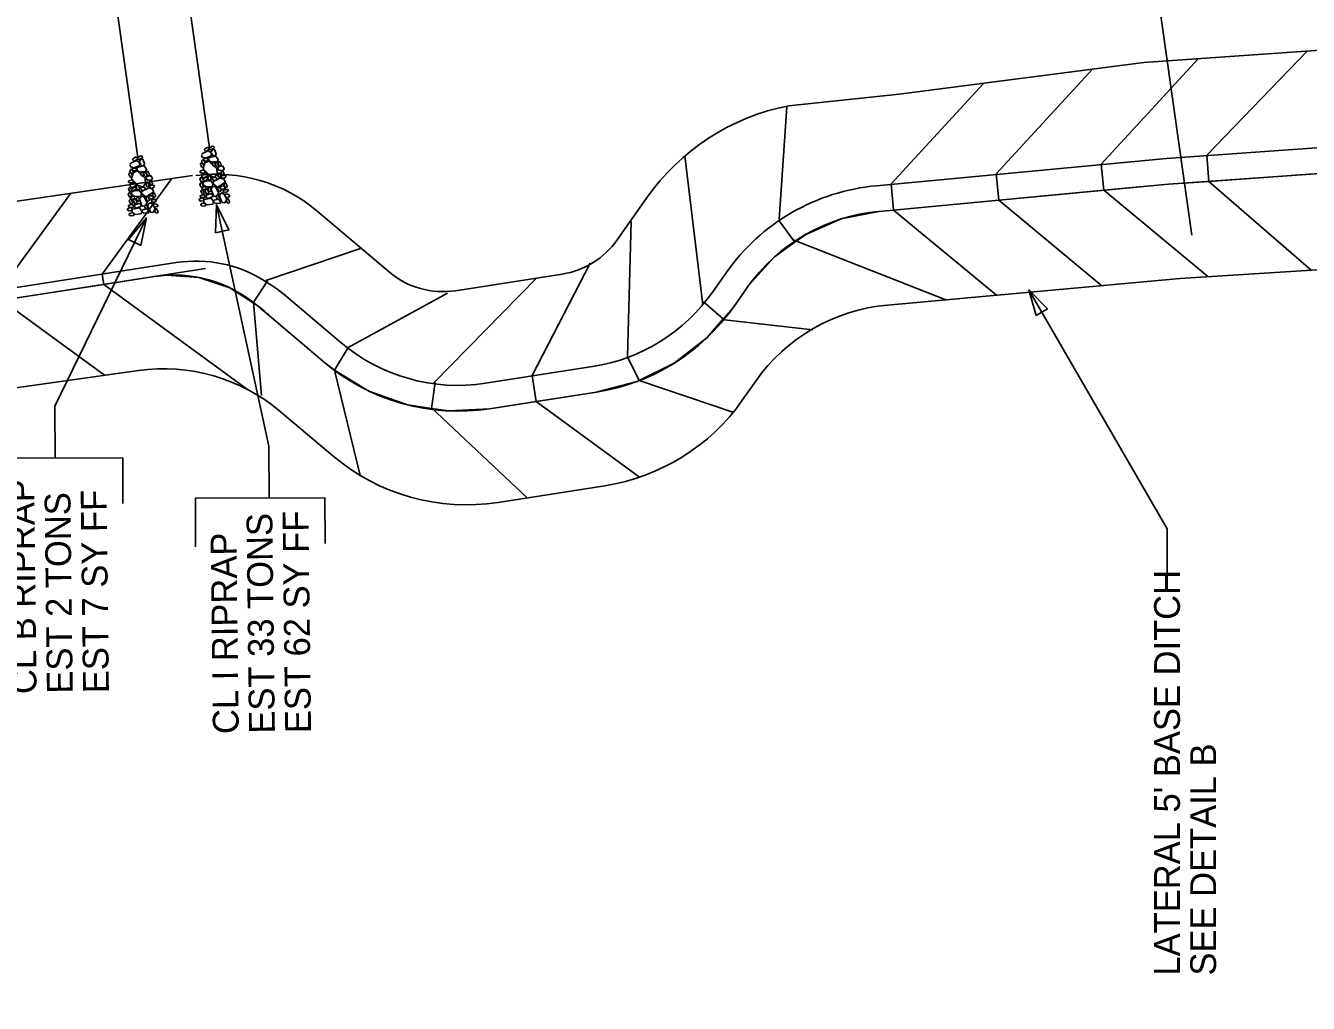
# Model space of a CAD drawing. Extents: x 2384780 to 2405861, y 547869 to 573706.
# Drawn here: x 2394284.4 to 2394532.8, y 553974.3 to 554163.7 of the extents above; entities that cross this region are included whole.
import ezdxf

# ---------------------------------------------------------------- set-up
doc = ezdxf.new("R2010")
doc.units = 0
for name, color, linetype in [('Breaklines', 7, 'Continuous'), ('Old_Level_23', 7, 'Continuous'), ('Old_Level_5', 7, 'Continuous'), ('Old_Level_63', 7, 'Continuous'), ('Prop Lateral Base Ditch Detail CELL', 7, 'Continuous'), ('Sheet Plan CELL', 7, 'Continuous')]:
    doc.layers.add(name, color=color, linetype=linetype)

# ---------------------------------------------------------------- blocks, each defined once
blk = doc.blocks.new('RIPRAP')
at = {"layer": 'Breaklines'}
for points in [[(-0.002, -0.00625), (-0.00625, -0.00775), (-0.016, -0.0125), (-0.02, -0.00675), (-0.02, -0.003), (-0.008, 0.00275), (-0.002, -0.00025), (-0.002, -0.00625)], [(0.01825, -0.00325), (0.01375, -0.005), (0.00325, -0.00975), (0.00025, -0.00375), (0, 0), (0.01125, 0.005), (0.018, 0.00275), (0.01825, -0.00325)], [(-0.0305, -0.05975), (-0.035, -0.05625), (-0.0375, -0.0465), (-0.033, -0.042), (-0.02925, -0.042), (-0.02475, -0.05375), (-0.02675, -0.05825), (-0.0305, -0.05975)], [(-0.0345, -0.0215), (-0.0265, -0.01775), (-0.007, -0.01125), (0.00375, -0.02075), (0.003, -0.0315), (-0.02075, -0.03775), (-0.03225, -0.032), (-0.0345, -0.024)], [(-0.0275, -0.0395), (-0.023, -0.03925), (-0.014, -0.039), (-0.0115, -0.045), (-0.0115, -0.04875), (-0.0235, -0.049), (-0.0295, -0.04475), (-0.0275, -0.0395)], [(-0.0095, -0.039), (0.00025, -0.0365), (0.0205, -0.036), (0.02775, -0.0495), (0.024, -0.05775), (-0.00075, -0.05675), (-0.009, -0.0485), (-0.0095, -0.039)], [(0.012, -0.0355), (0.00825, -0.0295), (0.0035, -0.01775), (0.01025, -0.00925), (0.01825, -0.009), (0.0225, -0.027), (0.01875, -0.033), (0.012, -0.0355)], [(-0.0485, -0.08525), (-0.0425, -0.0835), (-0.03275, -0.0825), (-0.0305, -0.08925), (-0.03175, -0.0945), (-0.0445, -0.09325), (-0.049, -0.089), (-0.0485, -0.08525)], [(-0.046, -0.1025), (-0.04025, -0.098), (-0.02675, -0.09375), (-0.02, -0.09975), (-0.02, -0.10575), (-0.03625, -0.11225), (-0.044, -0.1085), (-0.046, -0.1025)], [(-0.03675, -0.07275), (-0.04075, -0.06825), (-0.04325, -0.0585), (-0.0395, -0.054), (-0.035, -0.054), (-0.031, -0.0665), (-0.033, -0.0705), (-0.03675, -0.07275)], [(-0.00025, -0.11525), (-0.0145, -0.10575), (-0.0355, -0.078), (-0.0255, -0.056), (-0.00975, -0.051), (0.01725, -0.08475), (0.01525, -0.10425), (0.002, -0.11775)], [(0.009, -0.07425), (0.0045, -0.07075), (0.00225, -0.061), (0.00625, -0.05625), (0.01, -0.057), (0.01425, -0.06825), (0.01275, -0.072), (0.009, -0.07425)], [(0.01975, -0.07925), (0.01525, -0.07475), (0.01375, -0.06525), (0.01725, -0.0605), (0.02175, -0.0605), (0.02575, -0.07325), (0.0235, -0.077), (0.01975, -0.07925)], [(0.02025, -0.07975), (0.02825, -0.07725), (0.04025, -0.077), (0.045, -0.08725), (0.042, -0.0935), (0.02475, -0.092), (0.02025, -0.0855), (0.02025, -0.07975)], [(0.03125, -0.0765), (0.0265, -0.073), (0.02425, -0.06325), (0.0285, -0.0585), (0.03225, -0.05925), (0.03625, -0.0705), (0.035, -0.07425), (0.03125, -0.0765)], [(0.03775, -0.114), (0.03325, -0.11025), (0.031, -0.1005), (0.035, -0.096), (0.03875, -0.09675), (0.043, -0.10775), (0.0415, -0.1115), (0.03775, -0.114)], [(-0.04975, -0.14825), (-0.05425, -0.14475), (-0.05675, -0.135), (-0.05225, -0.1305), (-0.0485, -0.1305), (-0.04375, -0.14225), (-0.046, -0.14675), (-0.04975, -0.14825)], [(-0.046, -0.12775), (-0.0505, -0.12425), (-0.053, -0.1145), (-0.0485, -0.11), (-0.04475, -0.11), (-0.04, -0.12175), (-0.04225, -0.12625), (-0.046, -0.12775)], [(-0.032, -0.15425), (-0.03625, -0.15575), (-0.046, -0.158), (-0.0505, -0.15375), (-0.05075, -0.15075), (-0.041, -0.146), (-0.035, -0.14825), (-0.03275, -0.152)], [(-0.04275, -0.12825), (-0.03225, -0.126), (-0.012, -0.1275), (-0.00575, -0.1395), (-0.009, -0.15), (-0.033, -0.1485), (-0.04375, -0.13875), (-0.04275, -0.12825)], [(-0.023, -0.1195), (-0.02725, -0.12175), (-0.037, -0.126), (-0.041, -0.1195), (-0.041, -0.11625), (-0.029, -0.1115), (-0.02525, -0.1135), (-0.023, -0.1195)], [(-0.01575, -0.1245), (-0.02025, -0.12125), (-0.022, -0.11125), (-0.0185, -0.10675), (-0.014, -0.10675), (-0.00975, -0.1185), (-0.012, -0.123), (-0.01575, -0.1245)], [(-0.00575, -0.118), (0.00025, -0.1155), (0.0085, -0.1175), (0.0125, -0.12425), (0.01025, -0.128), (-0.00175, -0.12825), (-0.00575, -0.12175), (-0.00575, -0.118)], [(0.04, -0.14075), (0.03075, -0.14625), (0.009, -0.15575), (-0.004, -0.14175), (-0.00425, -0.132), (0.024, -0.123), (0.03825, -0.1285), (0.0425, -0.1405)], [(0.0225, -0.12), (0.0185, -0.11625), (0.01675, -0.10675), (0.0205, -0.102), (0.025, -0.102), (0.0285, -0.114), (0.02625, -0.11775), (0.0225, -0.12)], [(0.048, -0.1195), (0.04425, -0.12325), (0.036, -0.12575), (0.03, -0.122), (0.02975, -0.1155), (0.04175, -0.11375), (0.04775, -0.11575), (0.048, -0.1195)], [(0.043, -0.162), (0.03825, -0.1585), (0.036, -0.14875), (0.04, -0.144), (0.04375, -0.14475), (0.048, -0.15575), (0.04675, -0.1595), (0.043, -0.162)], [(-0.06725, -0.1915), (-0.06125, -0.18975), (-0.0515, -0.18875), (-0.04925, -0.1955), (-0.0505, -0.20075), (-0.06325, -0.1995), (-0.06775, -0.19525), (-0.06725, -0.1915)], [(-0.061, -0.17925), (-0.055, -0.17725), (-0.04525, -0.17625), (-0.043, -0.183), (-0.04425, -0.18825), (-0.057, -0.187), (-0.0615, -0.18275), (-0.061, -0.17925)], [(-0.04975, -0.17575), (-0.05375, -0.1705), (-0.05675, -0.16075), (-0.05225, -0.157), (-0.04875, -0.157), (-0.04375, -0.169), (-0.046, -0.1735), (-0.04975, -0.17575)], [(-0.05075, -0.19675), (-0.0405, -0.195), (-0.021, -0.194), (-0.01375, -0.208), (-0.018, -0.21775), (-0.042, -0.21675), (-0.0505, -0.20725), (-0.05075, -0.19675)], [(-0.0355, -0.17625), (-0.037, -0.1725), (-0.04125, -0.16275), (-0.03525, -0.158), (-0.0315, -0.158), (-0.02675, -0.17075), (-0.031, -0.174), (-0.0355, -0.17625)], [(-0.012, -0.187), (-0.01875, -0.19075), (-0.033, -0.1935), (-0.039, -0.1875), (-0.039, -0.1815), (-0.02275, -0.17675), (-0.01525, -0.17875), (-0.012, -0.187)], [(-0.0215, -0.16975), (-0.02625, -0.1655), (-0.0285, -0.15575), (-0.024, -0.15125), (-0.02025, -0.15175), (-0.01625, -0.163), (-0.01775, -0.1675), (-0.0215, -0.16975)], [(0.00075, -0.15075), (0.0045, -0.15875), (0.011, -0.179), (0.0015, -0.18875), (-0.009, -0.189), (-0.01475, -0.16525), (-0.012, -0.153), (-0.0015, -0.1515)], [(0.00625, -0.2035), (0.00175, -0.19975), (-0.001, -0.19), (0.0035, -0.1855), (0.00725, -0.1855), (0.012, -0.1975), (0.01, -0.202), (0.00625, -0.2035)], [(0.01625, -0.174), (0.0125, -0.17075), (0.009, -0.16), (0.0135, -0.1555), (0.01725, -0.15625), (0.022, -0.168), (0.02075, -0.17175), (0.01625, -0.174)], [(0.026, -0.18075), (0.03225, -0.18875), (0.03875, -0.20825), (0.02925, -0.219), (0.01875, -0.21675), (0.012, -0.193), (0.01575, -0.184), (0.026, -0.17925)], [(0.0205, -0.15575), (0.0265, -0.15325), (0.03475, -0.15525), (0.03875, -0.162), (0.0365, -0.16575), (0.0245, -0.166), (0.0205, -0.1595), (0.0205, -0.15575)], [(0.04925, -0.17425), (0.044, -0.17875), (0.03525, -0.1805), (0.02975, -0.177), (0.0295, -0.171), (0.0415, -0.16925), (0.0475, -0.1705), (0.04925, -0.17425)], [(0.0335, -0.189), (0.0395, -0.18675), (0.04775, -0.18875), (0.0515, -0.1955), (0.04925, -0.19925), (0.03725, -0.1995), (0.0335, -0.19275), (0.0335, -0.189)], [(-0.064, -0.2115), (-0.058, -0.20975), (-0.04825, -0.20875), (-0.046, -0.2155), (-0.04725, -0.22075), (-0.06, -0.2195), (-0.0645, -0.21525), (-0.064, -0.2115)], [(-0.0115, -0.204), (-0.00425, -0.2025), (0.0085, -0.20225), (0.01275, -0.21275), (0.01125, -0.2185), (-0.0075, -0.21675), (-0.01225, -0.21075), (-0.0115, -0.204)], [(0.04325, -0.22375), (0.0385, -0.22025), (0.03625, -0.2105), (0.0405, -0.20575), (0.04425, -0.2065), (0.0485, -0.2175), (0.047, -0.22125), (0.04325, -0.22375)]]:
    blk.add_lwpolyline(points, dxfattribs=at)
blk = doc.blocks.new('AH1')
at = {"layer": 'Old_Level_23'}
blk.add_lwpolyline([(-5.28, 1.32), (0, 0), (-5.28, -1.32)], close=True, dxfattribs=at)

msp = doc.modelspace()

# ---------------------------------------------------------------- linework, layer by layer
at = {"layer": 'Breaklines'}
for p, q in [((2394319.96325, 554140.06375), (2394296.07525, 554309.4645)), ((2394306.091, 554138.177), (2394294.34775, 554221.4525)), ((2394478.67224, 554112.53751), (2394505.40525, 554066.2655))]:
    msp.add_line(p, q, dxfattribs=at)
for points in [[(2394321.3135, 554129.0275), (2394331.487, 554082.2865), (2394331.5275, 554072.23475)], [(2394307.8015, 554126.47825), (2394290.05675, 554090.021), (2394290.09725, 554079.969)], [(2394278.14, 554070.485), (2394278.10175, 554079.92025), (2394303.181, 554080.02225), (2394303.2165, 554071.17775)], [(2394317.28175, 554062.7415), (2394317.2435, 554072.17675), (2394342.32275, 554072.27875), (2394342.35825, 554063.43425)]]:
    msp.add_lwpolyline(points, dxfattribs=at)
msp.add_lwpolyline([(2394480.09114, 554107.5828), (2394478.67224, 554112.53751), (2394482.25585, 554108.83342)], close=True, dxfattribs=at)
at = {"layer": 'Old_Level_5'}
msp.add_line((2394505.40525, 554056.2655), (2394505.40525, 554066.2655), dxfattribs=at)
at = {"layer": 'Old_Level_63'}
msp.add_line((2394510.18875, 554123.13925), (2394491.83025, 554253.338), dxfattribs=at)
at = {"layer": 'Prop Lateral Base Ditch Detail CELL'}
for p, q in [((2394513.13822, 554138.6453), (2394532.56258, 554158.78236)), ((2394472.32771, 554134.99194), (2394490.97728, 554155.2567)), ((2394492.66572, 554136.90507), (2394511.42304, 554157.28691)), ((2394451.98969, 554133.07881), (2394469.89053, 554152.53)), ((2394430.31881, 554126.20784), (2394431.79159, 554147.96028)), ((2394415.5466, 554109.65308), (2394412.03283, 554138.47754)), ((2394513.49705, 554133.55098), (2394513.13822, 554138.6453)), ((2394493.144, 554131.82058), (2394492.66572, 554136.90507)), ((2394235.39725, 554122.86625), (2394316.68461, 554134.66134)), ((2394452.46797, 554127.99432), (2394451.98969, 554133.07881)), ((2394472.80599, 554129.90745), (2394472.32771, 554134.99194)), ((2394533.31797, 554116.33859), (2394513.49705, 554133.55098)), ((2394513.22959, 554115.18887), (2394493.144, 554131.82058)), ((2394472.3812, 554111.50533), (2394452.46797, 554127.99432)), ((2394492.80539, 554113.3471), (2394472.80599, 554129.90745)), ((2394400.93256, 554099.56327), (2394401.61397, 554125.80028)), ((2394433.31416, 554121.7475), (2394430.3273, 554125.88991)), ((2394330.87382, 554114.32196), (2394349.19973, 554120.53932)), ((2394462.57459, 554110.62101), (2394433.03698, 554122.23413)), ((2394382.43305, 554095.95482), (2394393.70094, 554117.72836)), ((2394328.44359, 554110.00851), (2394331.22187, 554114.2936)), ((2394363.36493, 554094.4779), (2394383.39808, 554114.83714)), ((2394346.82406, 554101.35365), (2394366.08968, 554111.92011)), ((2394419.4804, 554106.91232), (2394415.61357, 554110.24825)), ((2394330.02418, 554092.08131), (2394328.51397, 554110.10333)), ((2394436.83413, 554104.79801), (2394419.72727, 554106.72001)), ((2394344.17235, 554096.9891), (2394346.82406, 554101.35365)), ((2394403.1943, 554094.98448), (2394400.93256, 554099.56327)), ((2394349.15044, 554076.59738), (2394344.17235, 554096.9891)), ((2394383.2181, 554090.90858), (2394382.43305, 554095.95482)), ((2394362.94565, 554089.56141), (2394363.68756, 554094.61417)), ((2394421.49676, 554088.78501), (2394403.1943, 554094.98448)), ((2394403.27546, 554076.25178), (2394383.2181, 554090.90858)), ((2394381.46806, 554072.2548), (2394362.88792, 554089.75784))]:
    msp.add_line(p, q, dxfattribs=at)
for points in [[(2394594.44638, 554140.40883), (2394555.21789, 554141.50208), (2394505.29407, 554137.98557), (2394449.17197, 554132.70635)], [(2394449.64023, 554127.72833), (2394505.70392, 554133.00205), (2394555.32416, 554136.49718), (2394594.30709, 554135.41077)], [(2394327.35705, 554093.24494), (2394299.49227, 554113.59038), (2394299.49227, 554113.59038), (2394299.49227, 554113.59038), (2394299.18262, 554115.57566), (2394312.69535, 554134.08248)], [(2394533.87436, 554134.98631), (2394513.49705, 554133.55098), (2394505.70392, 554133.00205), (2394493.144, 554131.82058), (2394472.80599, 554129.90745), (2394452.46797, 554127.99432), (2394449.64023, 554127.72833), (2394449.62094, 554127.72753), (2394442.29269, 554126.26574), (2394435.44178, 554123.28161), (2394433.31416, 554121.7475), (2394429.3805, 554118.91116), (2394424.38513, 554113.35362), (2394424.11251, 554112.97053), (2394421.52459, 554109.28184), (2394419.4804, 554106.91232), (2394416.3054, 554103.23204), (2394409.98793, 554098.34026), (2394403.1943, 554094.98448), (2394402.82424, 554094.80168), (2394395.10017, 554092.75748), (2394394.92857, 554092.7304), (2394383.2181, 554090.90858), (2394374.22757, 554089.5099), (2394366.24935, 554089.07632), (2394362.94565, 554089.56141), (2394358.34412, 554090.23707), (2394350.8273, 554092.94584), (2394344.17235, 554096.9891), (2394343.99881, 554097.09454), (2394342.25529, 554098.48693), (2394332.05786, 554107.10746), (2394329.22693, 554109.50063), (2394328.44359, 554110.00851), (2394323.93079, 554112.93442), (2394317.94344, 554114.93232), (2394311.64653, 554115.36698), (2394309.2345, 554115.10988)], [(2394299.66225, 554095.98356), (2394279.76273, 554110.51317), (2394279.76273, 554110.51317), (2394279.76273, 554110.51317), (2394279.45309, 554112.49845), (2394293.1409, 554131.24506)], [(2393196.21579, 553777.454), (2393241.78933, 553798.07457), (2393284.02781, 553819.54234), (2393328.77504, 553841.92266), (2393371.7592, 553862.08267), (2393417.77924, 553881.63149), (2393462.19292, 553898.45735), (2393508.67676, 553916.87632), (2393553.2797, 553933.11552), (2393600.43441, 553949.74984), (2393645.79137, 553963.78787), (2393693.58724, 553978.52011), (2393739.12654, 553991.68899), (2393787.29137, 554005.16591), (2393833.15631, 554016.9812), (2393881.58936, 554029.43779), (2393927.62346, 554040.32463), (2393976.18456, 554052.23535), (2394022.24377, 554062.94962), (2394071.05348, 554073.79455), (2394117.30087, 554083.73048), (2394166.25288, 554093.93482), (2394212.88307, 554102.10599), (2394313.54857, 554117.8067)], [(2394451.25557, 554109.60031), (2394507.95626, 554114.71334), (2394557.91611, 554117.91491), (2394592.21914, 554116.55976)], [(2393197.09338, 553775.65682), (2393242.66692, 553796.2774), (2393284.85799, 553817.72278), (2393329.60522, 553840.1031), (2393372.54152, 553860.24202), (2393418.56156, 553879.79085), (2393462.92681, 553896.59687), (2393509.41065, 553915.01584), (2393553.9645, 553931.23641), (2393601.11921, 553947.87073), (2393646.42686, 553961.89151), (2393694.22272, 553976.62375), (2393739.71213, 553989.77664), (2393787.87696, 554003.25356), (2393833.69168, 554015.05419), (2393882.12474, 554027.51078), (2393928.10815, 554038.38425), (2393976.66925, 554050.29497), (2394022.67757, 554060.99723), (2394071.48728, 554071.84217), (2394117.68337, 554081.76739), (2394166.63537, 554091.97174), (2394213.21407, 554100.13357), (2394319.2218, 554116.6676)], [(2394309.2345, 554115.10988), (2394299.49227, 554113.59038), (2394279.76273, 554110.51317), (2394260.0332, 554107.43595), (2394240.30366, 554104.35874), (2394230.75879, 554102.87002)], [(2394421.52459, 554109.28184), (2394424.11251, 554112.97053)], [(2394332.05786, 554107.10746), (2394342.25529, 554098.48693)], [(2394306.20146, 554096.90727), (2394234.52195, 554086.78207)], [(2394374.22757, 554089.5099), (2394394.92857, 554092.7304)]]:
    msp.add_lwpolyline(points, dxfattribs=at)
for centre, radius, start, end in [((2394452.76434, 554092.86897), 40, 95.1527573, 144.9472593), ((2394452.76434, 554092.86897), 35, 95.1527573, 144.9472593), ((2394317.40122, 554093.10535), 25, 58.0440078, 98.8649489), ((2394313.08717, 554090.40852), 25, 49.790062, 98.8649967), ((2394309.4622, 554080.37852), 40, 49.790062, 58.0440078), ((2394314.05871, 554088.68681), 25.75442, 45.6630891, 53.9170349), ((2394388.77958, 554132.25495), 40, 278.8428417, 324.947425), ((2394454.39897, 554074.74175), 35, 95.1527573, 144.9472593), ((2394368.07869, 554129.03447), 40, 229.7904472, 278.8426806), ((2394311.09684, 554062.25131), 35, 49.790062, 98.0402039)]:
    msp.add_arc(centre, radius, start, end, dxfattribs=at)
at = {"layer": 'Sheet Plan CELL'}
for points in [[(2394432.14925, 554148.2095), (2394453.546, 554150.4165), (2394500.946, 554156.54575), (2394550.82825, 554160.0745), (2394599.005, 554155.18975), (2394611.9075, 554158.17725)], [(2394404.6055, 554130.304), (2394398.93375, 554122.21975)], [(2394354.80525, 554115.96925), (2394340.7585, 554127.844)], [(2394388.29525, 554115.599), (2394367.59425, 554112.3785)], [(2394420.01939, 554115.84218), (2394417.43148, 554112.15349)], [(2394345.48324, 554102.30535), (2394335.28581, 554110.92588)], [(2394394.15995, 554097.67097), (2394373.45895, 554094.45047)], [(2394425.74714, 554094.84331), (2394423.15923, 554091.15462)], [(2394343.88993, 554080.35972), (2394333.69249, 554088.98025)], [(2394396.5632, 554074.60319), (2394375.8622, 554071.38269)]]:
    msp.add_lwpolyline(points, dxfattribs=at)
for centre, radius, start, end in [((2394440.62468, 554105.03347), 44, 101.1055618, 144.9475944), ((2394321.39078, 554104.93345), 30, 49.7898111, 97.7361333), ((2394385.8355, 554131.40883), 16, 278.8428417, 324.947425), ((2394365.13452, 554128.18841), 16, 229.7904472, 278.8426806), ((2394388.77958, 554132.25495), 35, 278.8428417, 324.947425), ((2394368.07869, 554129.03447), 35, 229.7904472, 278.8426806), ((2394390.41422, 554114.12774), 40, 278.8428417, 324.947425), ((2394369.71333, 554110.90726), 40, 229.7904472, 278.8426806)]:
    msp.add_arc(centre, radius, start, end, dxfattribs=at)

# ---------------------------------------------------------------- block references
at = {"layer": 'Breaklines'}
for p, xscale, yscale, rotation in [((2394321.3135, 554129.0275), 0.9999995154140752, 0.9999995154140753, 102.27929444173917), ((2394307.8015, 554126.47825), 1.0000005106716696, 1.00000051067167, 64.04670709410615)]:
    msp.add_blockref('AH1', p, dxfattribs=dict(at, xscale=xscale, yscale=yscale, rotation=rotation))
at = {"layer": 'Old_Level_5', "yscale": 50}
for p, xscale, rotation in [((2394319.96325, 554140.06375), 49.99999999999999, 8.026744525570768), ((2394306.091, 554138.177), 50.00000000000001, 8.012337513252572)]:
    msp.add_blockref('RIPRAP', p, dxfattribs=dict(at, xscale=xscale, rotation=rotation))

# ---------------------------------------------------------------- texts
at = {"layer": 'Breaklines'}
for s, p in [('CL B RIPRAP', (2394286.50475, 554034.27425)), ('EST 2 TONS ', (2394293.50425, 554034.35825)), ('EST 7 SY FF', (2394300.50375, 554034.4425)), ('EST 33 TONS ', (2394332.646, 554026.61475)), ('EST 62 SY FF', (2394339.6455, 554026.699)), ('CL I RIPRAP', (2394325.6465, 554026.53075))]:
    msp.add_text(s, height=4.9999995, rotation=90.6887472, dxfattribs=at).set_placement(p)
at = {"layer": 'Old_Level_5'}
for s, p in [("LATERAL 5' BASE DITCH", (2394507.90525, 553979.72025)), ('SEE DETAIL B', (2394514.90525, 553979.72025))]:
    msp.add_text(s, height=4.9999995, rotation=90, dxfattribs=at).set_placement(p)

doc.saveas('drawing.dxf')
